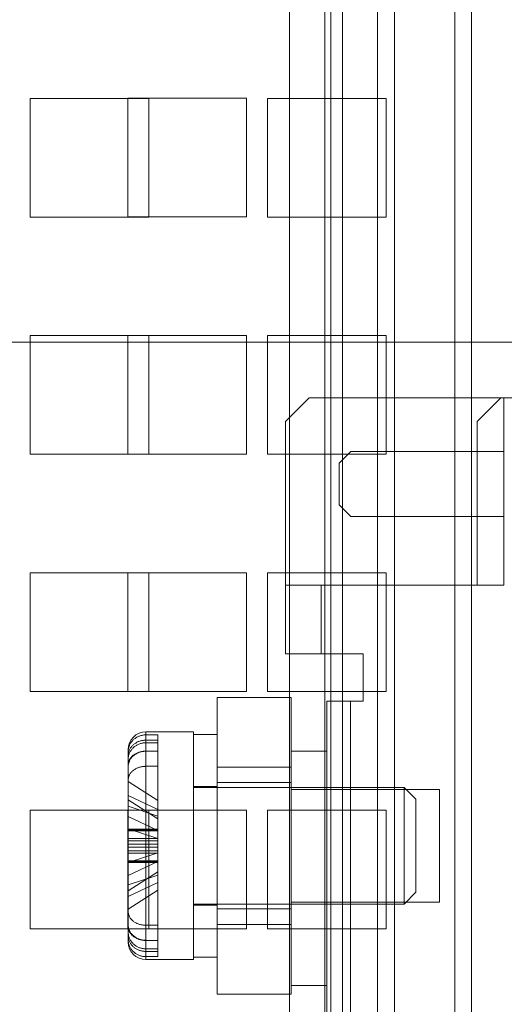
# Model space of a CAD drawing. Header units: inches. Extents: x 1 to 109, y 1 to 85.
# Tile 609 of 656: x 93.222 to 93.903, y 21.142 to 22.525. Entities that reach past the tile are written whole.
import ezdxf

# ---------------------------------------------------------------- set-up
doc = ezdxf.new("R2010")
doc.units = ezdxf.units.IN
doc.header["$MEASUREMENT"] = 0

msp = doc.modelspace()

# ---------------------------------------------------------------- linework, layer by layer
at = {"color": 7, "linetype": 'Continuous', "lineweight": 15, "ltscale": 5}
for p, q in [((93.601, 13.5399), (93.601, 29.7899)), ((93.6508, 29.7899), (93.6508, 13.5399)), ((93.6591, 29.7899), (93.6591, 13.5399)), ((93.6757, 29.7899), (93.6757, 13.5399)), ((93.7247, 29.7899), (93.7247, 13.5399)), ((93.7484, 13.5399), (93.7484, 29.7899)), ((93.8332, 29.7899), (93.8332, 13.5399)), ((93.8569, 13.5399), (93.8569, 29.7899)), ((93.4033, 22.4148), (93.2366, 22.4148)), ((93.2366, 22.4148), (93.2366, 22.2481)), ((93.3741, 22.4149), (93.5408, 22.4149)), ((93.3741, 22.2483), (93.3741, 22.4149)), ((93.4033, 22.2481), (93.4033, 22.4148)), ((93.5408, 22.4149), (93.5408, 22.2483)), ((93.57, 22.4148), (93.57, 22.2481)), ((93.7366, 22.4148), (93.57, 22.4148)), ((93.7366, 22.2481), (93.7366, 22.4148)), ((93.2366, 22.2481), (93.4033, 22.2481)), ((93.5408, 22.2483), (93.3741, 22.2483)), ((93.57, 22.2481), (93.7366, 22.2481)), ((93.2366, 22.0814), (93.2366, 21.9148)), ((93.4033, 22.0814), (93.2366, 22.0814)), ((93.3741, 21.9149), (93.3741, 22.0816)), ((93.3741, 22.0816), (93.5408, 22.0816)), ((93.4033, 21.9148), (93.4033, 22.0814)), ((93.5408, 22.0816), (93.5408, 21.9149)), ((93.57, 22.0814), (93.57, 21.9148)), ((93.7366, 22.0814), (93.57, 22.0814)), ((93.7366, 21.9148), (93.7366, 22.0814)), ((97.1975, 22.0723), (90.6308, 22.0723)), ((93.5953, 21.9606), (93.6286, 21.9939)), ((93.6286, 21.9939), (93.9022, 21.9939)), ((93.8981, 21.9939), (93.8647, 21.9606)), ((93.9022, 21.9939), (93.8981, 21.9939)), ((93.8981, 21.9939), (94.1053, 21.9939)), ((93.9022, 21.7311), (93.9022, 21.9939)), ((93.5953, 21.7311), (93.5953, 21.9606)), ((93.8647, 21.7311), (93.8647, 21.9606)), ((93.2366, 21.9148), (93.4033, 21.9148)), ((93.5408, 21.9149), (93.3741, 21.9149)), ((93.57, 21.9148), (93.7366, 21.9148)), ((93.6706, 21.9023), (93.6872, 21.9189)), ((93.6872, 21.9189), (93.9022, 21.9189)), ((93.9022, 21.9189), (93.9022, 21.8273)), ((93.6706, 21.9023), (93.6706, 21.8439)), ((93.6872, 21.8273), (93.6706, 21.8439)), ((93.6872, 21.8273), (93.9022, 21.8273)), ((93.2366, 21.7481), (93.2366, 21.5814)), ((93.4033, 21.7481), (93.2366, 21.7481)), ((93.3741, 21.7483), (93.5408, 21.7483)), ((93.3741, 21.5816), (93.3741, 21.7483)), ((93.4033, 21.5814), (93.4033, 21.7481)), ((93.5408, 21.7483), (93.5408, 21.5816)), ((93.7366, 21.7481), (93.57, 21.7481)), ((93.57, 21.7481), (93.57, 21.5814)), ((93.7366, 21.5814), (93.7366, 21.7481)), ((93.5953, 21.6344), (93.5953, 21.7311)), ((93.6453, 21.7311), (93.5953, 21.7311)), ((93.9022, 21.7311), (93.5953, 21.7311)), ((93.8647, 21.7311), (93.6453, 21.7311)), ((93.6453, 21.7311), (93.6453, 21.6344)), ((93.9022, 21.7311), (93.8647, 21.7311)), ((93.6453, 21.6344), (93.5953, 21.6344)), ((93.6453, 21.6344), (93.7044, 21.6344)), ((93.7044, 21.6344), (93.7044, 21.5677)), ((93.2366, 21.5814), (93.4033, 21.5814)), ((93.5408, 21.5816), (93.3741, 21.5816)), ((93.57, 21.5814), (93.7366, 21.5814)), ((93.4994, 21.1564), (93.4994, 21.5731)), ((93.4994, 21.5731), (93.6036, 21.5731)), ((93.6036, 21.5731), (93.6036, 21.1564)), ((93.6536, 21.5677), (93.6536, 21.1144)), ((93.6536, 21.5677), (93.6869, 21.5677)), ((93.7044, 21.5677), (93.6869, 21.5677)), ((93.6869, 21.5677), (93.6869, 21.1144)), ((93.4661, 21.5248), (93.3994, 21.5248)), ((93.4661, 21.5248), (93.3994, 21.5248)), ((93.4661, 21.5248), (93.3994, 21.5248)), ((93.3994, 21.2531), (93.3994, 21.5248)), ((93.3994, 21.2319), (93.3994, 21.5248)), ((93.3994, 21.22), (93.3994, 21.5248)), ((93.4661, 21.5248), (93.4661, 21.2048)), ((93.4661, 21.2048), (93.4661, 21.5248)), ((93.4661, 21.2048), (93.4661, 21.5248)), ((93.3994, 21.5205), (93.4161, 21.5205)), ((93.4161, 21.5132), (93.3994, 21.5132)), ((93.3994, 21.5096), (93.3994, 21.2048)), ((93.4161, 21.5096), (93.3994, 21.5096)), ((93.4161, 21.5096), (93.4161, 21.5205)), ((93.4161, 21.5205), (93.4161, 21.386)), ((93.4161, 21.5132), (93.4161, 21.4976)), ((93.4161, 21.3873), (93.4161, 21.5132)), ((93.4161, 21.375), (93.4161, 21.5096)), ((93.4994, 21.521), (93.4661, 21.521)), ((93.4994, 21.521), (93.4661, 21.521)), ((93.4994, 21.521), (93.4661, 21.521)), ((93.4661, 21.2085), (93.4661, 21.521)), ((93.4661, 21.2085), (93.4661, 21.521)), ((93.4661, 21.2085), (93.4661, 21.521)), ((93.4994, 21.2085), (93.4994, 21.521)), ((93.4994, 21.2085), (93.4994, 21.521)), ((93.4994, 21.2085), (93.4994, 21.521)), ((93.3744, 21.2725), (93.3744, 21.4998)), ((93.3744, 21.2542), (93.3744, 21.4998)), ((93.3744, 21.2437), (93.3744, 21.4998)), ((93.3744, 21.4968), (93.3744, 21.386)), ((93.4161, 21.4978), (93.3994, 21.4978)), ((93.3994, 21.4976), (93.3994, 21.2048)), ((93.3994, 21.4976), (93.4161, 21.4976)), ((93.4161, 21.4978), (93.4161, 21.4764)), ((93.4161, 21.3882), (93.4161, 21.4978)), ((93.4161, 21.4976), (93.4161, 21.3717)), ((93.6036, 21.4977), (93.6536, 21.4977)), ((93.6036, 21.4977), (93.6036, 21.1686)), ((93.6536, 21.1686), (93.6536, 21.4977)), ((93.3744, 21.3873), (93.3744, 21.491)), ((93.3744, 21.4858), (93.3744, 21.2298)), ((93.3744, 21.375), (93.3744, 21.4858)), ((93.3744, 21.3882), (93.3744, 21.4784)), ((93.3744, 21.4754), (93.3744, 21.3717)), ((93.3744, 21.4754), (93.3744, 21.2298)), ((93.3994, 21.4764), (93.3994, 21.2048)), ((93.3994, 21.4764), (93.4161, 21.4764)), ((93.4161, 21.4764), (93.4161, 21.3669)), ((93.6036, 21.4752), (93.4994, 21.4752)), ((93.4994, 21.4751), (93.4994, 21.2545)), ((93.6036, 21.4751), (93.6036, 21.2545)), ((93.3744, 21.4571), (93.3744, 21.3669)), ((93.3744, 21.4571), (93.3744, 21.2298)), ((93.3744, 21.4549), (93.3744, 21.3882)), ((93.3744, 21.4549), (93.3744, 21.4293)), ((93.4161, 21.4282), (93.3744, 21.4549)), ((93.4994, 21.4481), (93.4661, 21.4481)), ((93.4994, 21.4481), (93.4661, 21.4481)), ((93.4994, 21.4481), (93.4661, 21.4481)), ((93.4661, 21.2814), (93.4661, 21.4481)), ((93.4661, 21.2814), (93.4661, 21.4481)), ((93.4661, 21.2814), (93.4661, 21.4481)), ((93.7619, 21.4468), (93.4661, 21.4468)), ((93.7619, 21.4468), (93.4661, 21.4468)), ((93.7619, 21.4468), (93.4661, 21.4468)), ((93.4661, 21.4468), (93.4661, 21.2828)), ((93.4661, 21.2828), (93.4661, 21.4468)), ((93.4661, 21.2828), (93.4661, 21.4468)), ((93.6036, 21.4535), (93.4994, 21.4535)), ((93.6036, 21.4535), (93.4994, 21.4535)), ((93.6036, 21.4535), (93.4994, 21.4535)), ((93.4994, 21.4534), (93.4994, 21.2761)), ((93.4994, 21.4534), (93.4994, 21.2761)), ((93.4994, 21.4534), (93.4994, 21.2761)), ((93.4994, 21.2814), (93.4994, 21.4481)), ((93.4994, 21.2814), (93.4994, 21.4481)), ((93.4994, 21.2814), (93.4994, 21.4481)), ((93.6036, 21.4534), (93.6036, 21.2761)), ((93.6036, 21.4534), (93.6036, 21.2761)), ((93.6036, 21.4534), (93.6036, 21.2761)), ((93.8119, 21.4439), (93.6036, 21.4439)), ((93.8119, 21.4439), (93.6036, 21.4439)), ((93.8119, 21.4439), (93.6036, 21.4439)), ((93.6036, 21.2856), (93.6036, 21.4439)), ((93.6036, 21.2856), (93.6036, 21.4439)), ((93.6036, 21.2856), (93.6036, 21.4439)), ((93.7786, 21.4301), (93.7619, 21.4468)), ((93.7786, 21.4301), (93.7619, 21.4468)), ((93.7786, 21.4301), (93.7619, 21.4468)), ((93.7619, 21.2828), (93.7619, 21.4468)), ((93.7619, 21.4468), (93.7619, 21.2828)), ((93.7619, 21.4468), (93.7619, 21.2828)), ((93.8119, 21.2856), (93.8119, 21.4439)), ((93.8119, 21.2856), (93.8119, 21.4439)), ((93.8119, 21.2856), (93.8119, 21.4439)), ((93.3744, 21.4353), (93.3744, 21.3873)), ((93.3744, 21.4353), (93.3744, 21.4058)), ((93.4161, 21.4158), (93.3744, 21.4353)), ((93.3744, 21.3626), (93.3744, 21.4293)), ((93.3744, 21.4293), (93.4161, 21.4026)), ((93.4161, 21.4026), (93.4161, 21.4282)), ((93.4161, 21.4282), (93.4161, 21.3882)), ((93.7786, 21.4301), (93.7786, 21.2994)), ((93.7786, 21.2994), (93.7786, 21.4301)), ((93.7786, 21.2994), (93.7786, 21.4301)), ((93.2366, 21.4148), (93.2366, 21.2481)), ((93.4033, 21.4148), (93.2366, 21.4148)), ((93.3741, 21.4149), (93.5408, 21.4149)), ((93.3741, 21.2483), (93.3741, 21.4149)), ((93.3744, 21.3887), (93.3744, 21.4202)), ((93.3744, 21.386), (93.3744, 21.4202)), ((93.3744, 21.4202), (93.4161, 21.4065)), ((93.4033, 21.2481), (93.4033, 21.4148)), ((93.4161, 21.3863), (93.4161, 21.4158)), ((93.4161, 21.4158), (93.4161, 21.3873)), ((93.5408, 21.4149), (93.5408, 21.2483)), ((93.57, 21.4148), (93.57, 21.2481)), ((93.7366, 21.4148), (93.57, 21.4148)), ((93.7366, 21.2481), (93.7366, 21.4148)), ((93.3744, 21.3578), (93.3744, 21.4058)), ((93.3744, 21.4058), (93.4161, 21.3863)), ((93.4161, 21.386), (93.4161, 21.4065)), ((93.4161, 21.4065), (93.4161, 21.3751)), ((93.4161, 21.3626), (93.4161, 21.4026)), ((93.3744, 21.3887), (93.3744, 21.3545)), ((93.4161, 21.3751), (93.3744, 21.3887)), ((93.4161, 21.3882), (93.3744, 21.3882)), ((93.4161, 21.3873), (93.3744, 21.3873)), ((93.4161, 21.386), (93.3744, 21.386)), ((93.4161, 21.3578), (93.4161, 21.3863)), ((93.3744, 21.3413), (93.3744, 21.375)), ((93.4161, 21.375), (93.3744, 21.375)), ((93.3744, 21.3717), (93.3744, 21.323)), ((93.4161, 21.3717), (93.3744, 21.3717)), ((93.4161, 21.3751), (93.4161, 21.3545)), ((93.4161, 21.355), (93.4161, 21.375)), ((93.4161, 21.3717), (93.4161, 21.3425)), ((93.3744, 21.3669), (93.3744, 21.3014)), ((93.4161, 21.3669), (93.3744, 21.3669)), ((93.3744, 21.2725), (93.3744, 21.3626)), ((93.4161, 21.3626), (93.3744, 21.3626)), ((93.3744, 21.2542), (93.3744, 21.3578)), ((93.4161, 21.3578), (93.3744, 21.3578)), ((93.4161, 21.3669), (93.4161, 21.328)), ((93.4161, 21.2531), (93.4161, 21.3626)), ((93.4161, 21.2319), (93.4161, 21.3578)), ((93.4161, 21.355), (93.3744, 21.3413)), ((93.3744, 21.3545), (93.3744, 21.2437)), ((93.4161, 21.3545), (93.3744, 21.3545)), ((93.3744, 21.2328), (93.3744, 21.3436)), ((93.3744, 21.3436), (93.3744, 21.3099)), ((93.4161, 21.3436), (93.3744, 21.3436)), ((93.4161, 21.3236), (93.4161, 21.355)), ((93.4161, 21.3545), (93.4161, 21.22)), ((93.4161, 21.209), (93.4161, 21.3436)), ((93.4161, 21.3436), (93.4161, 21.3236)), ((93.3744, 21.323), (93.4161, 21.3425)), ((93.3744, 21.2935), (93.3744, 21.3422)), ((93.3744, 21.3422), (93.3744, 21.2386)), ((93.4161, 21.3422), (93.3744, 21.3422)), ((93.3744, 21.2757), (93.3744, 21.3413)), ((93.3744, 21.3413), (93.3744, 21.2511)), ((93.4161, 21.3413), (93.3744, 21.3413)), ((93.3744, 21.3413), (93.3744, 21.3099)), ((93.4161, 21.3425), (93.4161, 21.313)), ((93.4161, 21.3422), (93.4161, 21.2163)), ((93.4161, 21.313), (93.4161, 21.3422)), ((93.4161, 21.3024), (93.4161, 21.3413)), ((93.4161, 21.3413), (93.4161, 21.2318)), ((93.3744, 21.3014), (93.4161, 21.328)), ((93.3744, 21.3099), (93.4161, 21.3236)), ((93.3744, 21.2935), (93.3744, 21.323)), ((93.4161, 21.328), (93.4161, 21.3024)), ((93.4161, 21.313), (93.3744, 21.2935)), ((93.4161, 21.3024), (93.3744, 21.2757)), ((93.3744, 21.2757), (93.3744, 21.3014)), ((93.7619, 21.2828), (93.7786, 21.2994)), ((93.7619, 21.2828), (93.7786, 21.2994)), ((93.7619, 21.2828), (93.7786, 21.2994)), ((93.4661, 21.2828), (93.7619, 21.2828)), ((93.4661, 21.2828), (93.7619, 21.2828)), ((93.4661, 21.2828), (93.7619, 21.2828)), ((93.4661, 21.2814), (93.4994, 21.2814)), ((93.4661, 21.2814), (93.4994, 21.2814)), ((93.4661, 21.2814), (93.4994, 21.2814)), ((93.4994, 21.276), (93.6036, 21.276)), ((93.4994, 21.276), (93.6036, 21.276)), ((93.4994, 21.276), (93.6036, 21.276)), ((93.6036, 21.2856), (93.8119, 21.2856)), ((93.6036, 21.2856), (93.8119, 21.2856)), ((93.6036, 21.2856), (93.8119, 21.2856)), ((93.2366, 21.2481), (93.4033, 21.2481)), ((93.5408, 21.2483), (93.3741, 21.2483)), ((93.3994, 21.2531), (93.4161, 21.2531)), ((93.4161, 21.2318), (93.4161, 21.2531)), ((93.4994, 21.2544), (93.6036, 21.2544)), ((93.57, 21.2481), (93.7366, 21.2481)), ((93.3994, 21.2319), (93.4161, 21.2319)), ((93.4161, 21.2318), (93.3994, 21.2318)), ((93.4161, 21.22), (93.3994, 21.22)), ((93.4161, 21.2163), (93.4161, 21.2319)), ((93.4161, 21.22), (93.4161, 21.209)), ((93.4161, 21.2163), (93.3994, 21.2163)), ((93.3994, 21.209), (93.4161, 21.209)), ((93.4661, 21.2085), (93.4994, 21.2085)), ((93.4661, 21.2085), (93.4994, 21.2085)), ((93.4661, 21.2085), (93.4994, 21.2085)), ((93.3994, 21.2048), (93.4661, 21.2048)), ((93.3994, 21.2048), (93.4661, 21.2048)), ((93.3994, 21.2048), (93.4661, 21.2048)), ((93.6036, 21.1686), (93.6536, 21.1686)), ((93.4994, 21.1564), (93.6036, 21.1564))]:
    msp.add_line(p, q, dxfattribs=at)
at = {"color": 7, "linetype": 'Continuous', "lineweight": 15, "ltscale": 25}
for centre, start, end in [((93.3994, 21.4998), 90, 180), ((93.3994, 21.4998), 90, 180), ((93.3994, 21.4998), 90, 180), ((93.3994, 21.2298), 180, 270), ((93.3994, 21.2298), 180, 270), ((93.3994, 21.2298), 180, 270)]:
    msp.add_arc(centre, 0.025, start, end, dxfattribs=at)
at = {"color": 7, "linetype": 'Continuous', "lineweight": 15, "ltscale": 5}
for points, knots in [([(93.3994, 21.5205), (93.3985, 21.5205), (93.3969, 21.5205), (93.3946, 21.5201), (93.3925, 21.5196), (93.3905, 21.519), (93.3886, 21.5182), (93.3868, 21.5173), (93.385, 21.5162), (93.3833, 21.515), (93.3818, 21.5137), (93.3804, 21.5122), (93.3791, 21.5106), (93.3779, 21.5089), (93.3769, 21.5072), (93.3761, 21.5054), (93.3754, 21.5035), (93.3749, 21.5015), (93.3745, 21.4993), (93.3745, 21.4977), (93.3744, 21.4968)], [0, 0, 0, 0, 0.071489, 0.12378, 0.176435, 0.230233, 0.284425, 0.33677, 0.389476, 0.443321, 0.497557, 0.550103, 0.603011, 0.657057, 0.711494, 0.764346, 0.817562, 0.871921, 0.926674, 1, 1, 1, 1]), ([(93.3744, 21.491), (93.3745, 21.4918), (93.3745, 21.4936), (93.375, 21.4959), (93.3757, 21.498), (93.3764, 21.4997), (93.3773, 21.5015), (93.3784, 21.5031), (93.3797, 21.5046), (93.381, 21.5061), (93.3825, 21.5074), (93.3842, 21.5086), (93.3859, 21.5097), (93.3877, 21.5106), (93.3896, 21.5115), (93.3916, 21.5121), (93.3935, 21.5126), (93.3954, 21.5129), (93.3974, 21.5132), (93.3988, 21.5132), (93.3994, 21.5132)], [0, 0, 0, 0, 0.075137, 0.151323, 0.204663, 0.258375, 0.313268, 0.368569, 0.421636, 0.475075, 0.52969, 0.584713, 0.637445, 0.690546, 0.744814, 0.799487, 0.848828, 0.898473, 0.949072, 1, 1, 1, 1]), ([(93.3744, 21.4858), (93.3745, 21.4867), (93.3745, 21.4886), (93.375, 21.4911), (93.3757, 21.4933), (93.3764, 21.4952), (93.3773, 21.497), (93.3784, 21.4988), (93.3797, 21.5004), (93.381, 21.502), (93.3825, 21.5034), (93.3842, 21.5047), (93.3859, 21.5058), (93.3877, 21.5068), (93.3896, 21.5077), (93.3916, 21.5084), (93.3935, 21.5089), (93.3954, 21.5093), (93.3974, 21.5095), (93.3988, 21.5096), (93.3994, 21.5096)], [0, 0, 0, 0, 0.075137, 0.151323, 0.204663, 0.258375, 0.313268, 0.368569, 0.421636, 0.475075, 0.52969, 0.584713, 0.637445, 0.690546, 0.744814, 0.799487, 0.848828, 0.898473, 0.949072, 1, 1, 1, 1]), ([(93.3744, 21.4784), (93.3744, 21.479), (93.3745, 21.4801), (93.3748, 21.4818), (93.3753, 21.4835), (93.3759, 21.485), (93.3767, 21.4866), (93.3778, 21.4882), (93.3791, 21.4898), (93.3807, 21.4913), (93.3823, 21.4925), (93.3839, 21.4936), (93.3856, 21.4946), (93.3874, 21.4954), (93.3893, 21.4961), (93.3913, 21.4967), (93.3933, 21.4972), (93.3953, 21.4975), (93.3974, 21.4977), (93.3987, 21.4977), (93.3994, 21.4978)], [0, 0, 0, 0, 0.057224, 0.114907, 0.168276, 0.222017, 0.276937, 0.332267, 0.400364, 0.469252, 0.521779, 0.574668, 0.628703, 0.683136, 0.735662, 0.788556, 0.842606, 0.897057, 0.948357, 1, 1, 1, 1]), ([(93.3994, 21.4976), (93.3985, 21.4976), (93.3969, 21.4975), (93.3946, 21.4972), (93.3925, 21.4968), (93.3905, 21.4962), (93.3886, 21.4954), (93.3868, 21.4946), (93.385, 21.4936), (93.3833, 21.4924), (93.3818, 21.4912), (93.3804, 21.4898), (93.3791, 21.4883), (93.3779, 21.4868), (93.3769, 21.4851), (93.3761, 21.4834), (93.3754, 21.4816), (93.3749, 21.4798), (93.3745, 21.4777), (93.3745, 21.4762), (93.3744, 21.4754)], [0, 0, 0, 0, 0.071489, 0.12378, 0.176435, 0.230233, 0.284425, 0.33677, 0.389476, 0.443321, 0.497557, 0.550103, 0.603011, 0.657057, 0.711494, 0.764346, 0.817562, 0.871921, 0.926674, 1, 1, 1, 1]), ([(93.3994, 21.4764), (93.3988, 21.4764), (93.3976, 21.4764), (93.3958, 21.4762), (93.394, 21.476), (93.3921, 21.4756), (93.3902, 21.4751), (93.3883, 21.4744), (93.3865, 21.4737), (93.3846, 21.4727), (93.3827, 21.4715), (93.381, 21.4702), (93.3795, 21.4688), (93.3783, 21.4675), (93.3773, 21.4661), (93.3763, 21.4646), (93.3756, 21.4631), (93.375, 21.4615), (93.3747, 21.4599), (93.3745, 21.4584), (93.3744, 21.4575), (93.3744, 21.4571)], [0, 0, 0, 0, 0.0460562, 0.0923599, 0.1394347, 0.1867736, 0.2390724, 0.2917333, 0.3455339, 0.3997274, 0.4648772, 0.5307248, 0.5837137, 0.6370731, 0.6915981, 0.7465244, 0.7995127, 0.8528668, 0.9073714, 0.9622721, 1, 1, 1, 1]), ([(93.3994, 21.2531), (93.3985, 21.2531), (93.3969, 21.2532), (93.3946, 21.2535), (93.3925, 21.2538), (93.3905, 21.2544), (93.3886, 21.255), (93.3868, 21.2558), (93.385, 21.2566), (93.3833, 21.2576), (93.3818, 21.2587), (93.3804, 21.2599), (93.3791, 21.2612), (93.3779, 21.2625), (93.3769, 21.264), (93.3761, 21.2655), (93.3754, 21.267), (93.3749, 21.2686), (93.3745, 21.2704), (93.3745, 21.2717), (93.3744, 21.2725)], [0, 0, 0, 0, 0.071489, 0.12378, 0.176435, 0.230233, 0.284425, 0.33677, 0.389476, 0.443321, 0.497557, 0.550103, 0.603011, 0.657057, 0.711494, 0.764346, 0.817562, 0.871921, 0.926674, 1, 1, 1, 1]), ([(93.3994, 21.2319), (93.3988, 21.2319), (93.3976, 21.232), (93.3958, 21.2322), (93.394, 21.2325), (93.3921, 21.2329), (93.3902, 21.2335), (93.3883, 21.2342), (93.3865, 21.2351), (93.3846, 21.2362), (93.3827, 21.2376), (93.381, 21.2391), (93.3795, 21.2407), (93.3783, 21.2422), (93.3773, 21.2438), (93.3763, 21.2455), (93.3756, 21.2473), (93.375, 21.2491), (93.3747, 21.251), (93.3745, 21.2527), (93.3744, 21.2537), (93.3744, 21.2542)], [0, 0, 0, 0, 0.046056, 0.09236, 0.139435, 0.186774, 0.239072, 0.291733, 0.345534, 0.399727, 0.464877, 0.530725, 0.583714, 0.637073, 0.691598, 0.746524, 0.799513, 0.852867, 0.907371, 0.962272, 1, 1, 1, 1]), ([(93.3744, 21.2511), (93.3745, 21.2504), (93.3745, 21.2488), (93.375, 21.2468), (93.3757, 21.245), (93.3764, 21.2435), (93.3773, 21.242), (93.3784, 21.2406), (93.3797, 21.2392), (93.381, 21.238), (93.3825, 21.2368), (93.3842, 21.2358), (93.3859, 21.2348), (93.3877, 21.234), (93.3896, 21.2333), (93.3916, 21.2327), (93.3935, 21.2323), (93.3954, 21.232), (93.3974, 21.2318), (93.3988, 21.2318), (93.3994, 21.2318)], [0, 0, 0, 0, 0.075137, 0.151323, 0.204663, 0.258375, 0.313268, 0.368569, 0.421636, 0.475075, 0.52969, 0.584713, 0.637445, 0.690546, 0.744814, 0.799487, 0.848828, 0.898473, 0.949072, 1, 1, 1, 1]), ([(93.3744, 21.2437), (93.3744, 21.243), (93.3745, 21.2416), (93.3748, 21.2395), (93.3753, 21.2375), (93.3759, 21.2356), (93.3767, 21.2337), (93.3778, 21.2318), (93.3791, 21.2297), (93.3807, 21.2279), (93.3823, 21.2264), (93.3839, 21.2251), (93.3856, 21.2239), (93.3874, 21.2228), (93.3893, 21.222), (93.3913, 21.2212), (93.3933, 21.2207), (93.3953, 21.2203), (93.3974, 21.22), (93.3987, 21.22), (93.3994, 21.22)], [0, 0, 0, 0, 0.057224, 0.114907, 0.168276, 0.222017, 0.276937, 0.332267, 0.400364, 0.469252, 0.521779, 0.574668, 0.628703, 0.683136, 0.735662, 0.788556, 0.842606, 0.897057, 0.948357, 1, 1, 1, 1]), ([(93.3744, 21.2386), (93.3744, 21.2379), (93.3745, 21.2366), (93.3748, 21.2346), (93.3753, 21.2328), (93.3759, 21.231), (93.3767, 21.2292), (93.3778, 21.2274), (93.3791, 21.2255), (93.3807, 21.2238), (93.3823, 21.2223), (93.3839, 21.2211), (93.3856, 21.22), (93.3874, 21.219), (93.3893, 21.2182), (93.3913, 21.2175), (93.3933, 21.217), (93.3953, 21.2166), (93.3974, 21.2164), (93.3987, 21.2164), (93.3994, 21.2163)], [0, 0, 0, 0, 0.057224, 0.114907, 0.168276, 0.222017, 0.276937, 0.332267, 0.400364, 0.469252, 0.521779, 0.574668, 0.628703, 0.683136, 0.735662, 0.788556, 0.842606, 0.897057, 0.948357, 1, 1, 1, 1]), ([(93.3994, 21.209), (93.3988, 21.209), (93.3976, 21.209), (93.3958, 21.2092), (93.394, 21.2096), (93.3921, 21.21), (93.3902, 21.2106), (93.3883, 21.2115), (93.3865, 21.2124), (93.3846, 21.2136), (93.3827, 21.2151), (93.381, 21.2167), (93.3795, 21.2183), (93.3783, 21.22), (93.3773, 21.2217), (93.3763, 21.2235), (93.3756, 21.2254), (93.375, 21.2274), (93.3747, 21.2293), (93.3745, 21.2312), (93.3744, 21.2323), (93.3744, 21.2328)], [0, 0, 0, 0, 0.046056, 0.09236, 0.139435, 0.186774, 0.239072, 0.291733, 0.345534, 0.399727, 0.464877, 0.530725, 0.583714, 0.637073, 0.691598, 0.746524, 0.799513, 0.852867, 0.907371, 0.962272, 1, 1, 1, 1])]:
    msp.add_open_spline(points, degree=3, knots=knots, dxfattribs=at)

doc.saveas('drawing.dxf')
